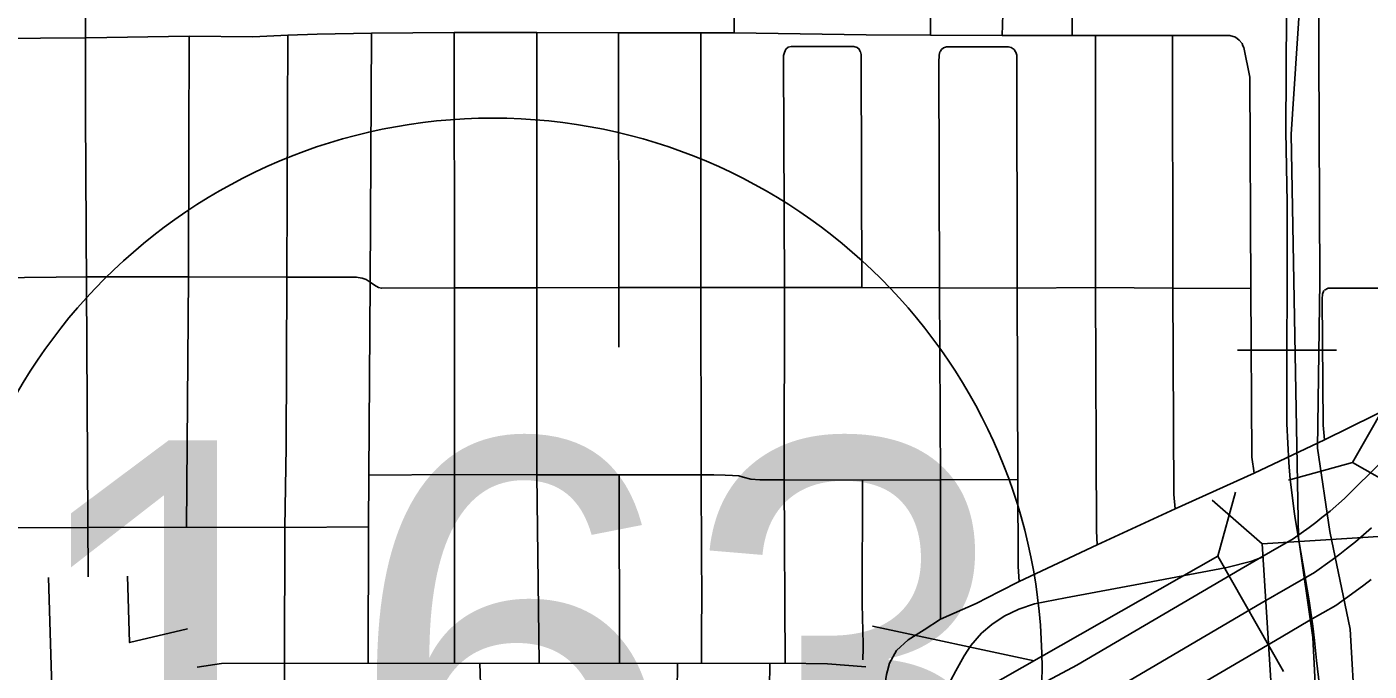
# Model space of a CAD drawing. Extents: x -1403959 to 81668, y -1400582 to 11018.
# Drawn here: x 7282.9 to 7381.4, y 8332.1 to 8379.4 of the extents above; entities that cross this region are included whole.
import ezdxf

# ---------------------------------------------------------------- set-up
doc = ezdxf.new("R2010")
doc.units = 0
for name, color, linetype in [('tdCiAirportTxt', 7, 'Continuous'), ('tdCiCityCartoShort', 7, 'Continuous'), ('tdCiCityStreetTxt', 7, 'Continuous'), ('tdCiSectNmbr', 7, 'Continuous'), ('tdCiSectTwpRng', 7, 'Continuous'), ('tdCoDivCarto', 7, 'Continuous'), ('tdCoPriCL', 7, 'Continuous'), ('tdCoSecRteBand', 7, 'Continuous'), ('tdCoSecRteCL', 7, 'Continuous'), ('tdCoSurfAsphalt', 7, 'Continuous')]:
    doc.layers.add(name, color=color, linetype=linetype)

msp = doc.modelspace()

# ---------------------------------------------------------------- linework, layer by layer
at = {"layer": 'tdCiAirportTxt'}
for points in [[(7356.698, 8330.8), (7359.954, 8332.54), (7372.02, 8339.625), (7374.173, 8340.875), (7375.838, 8341.824), (7377, 8342.654), (7377.511, 8343.027), (7377.952, 8343.377), (7378.554, 8343.853), (7379.61, 8344.788), (7382.438, 8347.585)], [(7362.793, 8327.477), (7374.946, 8334.613), (7377.066, 8335.844), (7378.97, 8336.929), (7380.397, 8337.949), (7381.027, 8338.408), (7381.556, 8338.828)]]:
    msp.add_lwpolyline(points, dxfattribs=at)
at = {"layer": 'tdCiCityCartoShort'}
msp.add_lwpolyline([(7381.591, 8342.64), (7380.414, 8341.599), (7379.751, 8341.075), (7379.266, 8340.69), (7378.695, 8340.273), (7377.401, 8339.348), (7375.616, 8338.331), (7373.479, 8337.091), (7361.37, 8329.98)], dxfattribs=at)
at = {"layer": 'tdCiCityStreetTxt'}
for p, q in [((7380.19, 8347.425), (7390.792, 8366.065)), ((7380.19, 8347.425), (7375.489, 8346.134)), ((7388.66, 8342.607), (7380.19, 8347.425)), ((7370.312, 8340.557), (7371.605, 8345.259)), ((7373.557, 8341.447), (7369.895, 8344.667)), ((7373.557, 8341.447), (7383.281, 8342.071)), ((7374.93, 8320.046), (7373.557, 8341.447)), ((7351.671, 8329.955), (7370.312, 8340.557)), ((7370.312, 8340.557), (7375.13, 8332.086))]:
    msp.add_line(p, q, dxfattribs=at)
at = {"layer": 'tdCiSectNmbr'}
for points in [[(7349.933, 8335.914), (7352.551, 8337.063), (7354.275, 8337.945), (7355.719, 8338.683), (7361.446, 8341.378), (7367.171, 8344.015), (7372.971, 8346.646), (7378.131, 8349.093), (7383.644, 8351.797)], [(7346.193, 8332.703), (7346.713, 8333.633), (7347.564, 8334.405), (7348.746, 8335.145), (7349.933, 8335.914)]]:
    msp.add_lwpolyline(points, dxfattribs=at)
at = {"layer": 'tdCiSectTwpRng'}
for points in [[(7334.797, 8378.975), (7334.795, 8380.521), (7334.786, 8400.095), (7334.801, 8409.307), (7334.8, 8422.231)], [(7349.219, 8378.806), (7349.246, 8390.851), (7349.234, 8402.883), (7349.287, 8409.204), (7349.308, 8415.014)], [(7354.477, 8378.785), (7354.514, 8380.332), (7354.502, 8384.336), (7354.397, 8390.851)], [(7359.616, 8378.785), (7359.545, 8389.543)], [(7247.687, 8378.4), (7250.674, 8378.4), (7257.325, 8378.415), (7266.172, 8378.445), (7273.244, 8378.49), (7280.373, 8378.565), (7280.488, 8378.565), (7287.208, 8378.594)], [(7287.208, 8378.594), (7287.221, 8378.595), (7294.78, 8378.732), (7299.453, 8378.688), (7302.022, 8378.792), (7304.173, 8378.867), (7308.173, 8378.954), (7314.241, 8378.997), (7320.296, 8378.997), (7326.298, 8378.975), (7332.344, 8378.975), (7334.796, 8378.975)], [(7294.757, 8370.891), (7294.78, 8378.732)], [(7301.942, 8361.034), (7302.022, 8378.792)], [(7307.911, 8332.688), (7307.951, 8342.71), (7307.962, 8346.503), (7308.071, 8360.674), (7308.173, 8378.954)], [(7314.255, 8360.239), (7314.241, 8378.997)], [(7320.3, 8360.253), (7320.296, 8378.997)], [(7326.322, 8360.282), (7326.298, 8378.975)], [(7332.355, 8360.282), (7332.344, 8378.975)], [(7334.796, 8378.975), (7344.496, 8378.827), (7349.219, 8378.806)], [(7349.219, 8378.806), (7354.477, 8378.785), (7359.616, 8378.785), (7361.314, 8378.786), (7366.986, 8378.786), (7371.194, 8378.764), (7371.6, 8378.643), (7371.87, 8378.444), (7372.083, 8378.188), (7372.152, 8378.026)], [(7361.446, 8341.378), (7361.385, 8342.415), (7361.318, 8360.278), (7361.314, 8378.786)], [(7367.171, 8344.015), (7367.065, 8345.073), (7366.997, 8360.235), (7366.986, 8378.786)], [(7338.533, 8332.689), (7338.47, 8346.155), (7338.488, 8360.282), (7338.413, 8377.047), (7338.413, 8377.303), (7338.479, 8377.53), (7338.596, 8377.774)], [(7338.596, 8377.774), (7338.763, 8377.91), (7338.981, 8377.976), (7343.568, 8377.976), (7343.824, 8377.891), (7343.971, 8377.777), (7344.026, 8377.653)], [(7344.026, 8377.653), (7344.049, 8377.603)], [(7344.167, 8360.267), (7344.127, 8377.123), (7344.108, 8377.369), (7344.061, 8377.578), (7344.049, 8377.603)], [(7349.873, 8360.25), (7349.83, 8376.812), (7349.849, 8377.324), (7349.905, 8377.571), (7349.916, 8377.588)], [(7349.916, 8377.588), (7349.943, 8377.632)], [(7349.943, 8377.632), (7350.014, 8377.746)], [(7350.014, 8377.746), (7350.171, 8377.874), (7350.379, 8377.95), (7354.928, 8377.95), (7355.127, 8377.893), (7355.345, 8377.746)], [(7355.345, 8377.746), (7355.453, 8377.58)], [(7355.719, 8338.683), (7355.636, 8339.794), (7355.621, 8346.167), (7355.568, 8360.235), (7355.544, 8377.324), (7355.478, 8377.542), (7355.453, 8377.58)], [(7372.971, 8346.646), (7372.806, 8347.812), (7372.721, 8360.193), (7372.651, 8375.727), (7372.211, 8377.889), (7372.152, 8378.026)], [(7294.581, 8342.674), (7294.723, 8361.049), (7294.757, 8370.891)], [(7247.745, 8360.827), (7257.187, 8360.872), (7266.048, 8360.947), (7273.104, 8360.962), (7280.313, 8360.992), (7280.355, 8360.993), (7287.309, 8361.052), (7287.342, 8361.052), (7294.723, 8361.049), (7301.942, 8361.034), (7307.038, 8361.044), (7307.483, 8360.958), (7307.768, 8360.854), (7308.071, 8360.674), (7308.374, 8360.446), (7308.668, 8360.276), (7308.895, 8360.224), (7314.255, 8360.239), (7320.3, 8360.253), (7326.322, 8360.282), (7332.355, 8360.282), (7338.488, 8360.282), (7344.167, 8360.267), (7349.873, 8360.25)], [(7301.765, 8332.651), (7301.81, 8342.653), (7301.887, 8348.574), (7301.942, 8361.034)], [(7314.265, 8332.689), (7314.261, 8346.535), (7314.255, 8360.239)], [(7320.476, 8332.689), (7320.3, 8346.508), (7320.3, 8360.253)], [(7326.331, 8355.882), (7326.322, 8360.282)], [(7332.402, 8332.689), (7332.4, 8335.638), (7332.417, 8336.98), (7332.375, 8345.695), (7332.375, 8346.511), (7332.375, 8347.247), (7332.355, 8360.282)], [(7349.873, 8360.25), (7355.568, 8360.235), (7361.318, 8360.278), (7366.997, 8360.235), (7372.721, 8360.193)], [(7349.933, 8335.914), (7349.931, 8346.155), (7349.873, 8360.25)], [(7378.131, 8349.093), (7378.03, 8350.172), (7377.967, 8359.431), (7377.996, 8359.777), (7378.1, 8360.052)], [(7378.132, 8360.071), (7378.394, 8360.227), (7383.818, 8360.228)], [(7307.962, 8346.503), (7314.261, 8346.535), (7320.3, 8346.508), (7326.35, 8346.508), (7331.515, 8346.516), (7332.375, 8346.511), (7333.291, 8346.521), (7334.123, 8346.504), (7334.68, 8346.479), (7335.125, 8346.442), (7335.46, 8346.343), (7336.016, 8346.207), (7336.672, 8346.145), (7338.47, 8346.155)], [(7326.385, 8332.689), (7326.35, 8346.508)], [(7338.47, 8346.155), (7344.215, 8346.136), (7349.931, 8346.155), (7355.621, 8346.167)], [(7344.236, 8332.943), (7344.264, 8333.782), (7344.27, 8334.088), (7344.196, 8337.022), (7344.215, 8346.136)], [(7257.042, 8342.544), (7265.881, 8342.523), (7272.998, 8342.607), (7280.19, 8342.633), (7280.214, 8342.633), (7287.319, 8342.652), (7287.322, 8342.652)], [(7287.322, 8342.652), (7294.581, 8342.674), (7301.81, 8342.653)], [(7301.81, 8342.653), (7307.951, 8342.71)], [(7302.105, 8328.912), (7301.887, 8329.846), (7301.785, 8330.741), (7301.765, 8332.651), (7301.765, 8332.651)], [(7317.436, 8325.457), (7316.487, 8328.87), (7316.203, 8330.395), (7316.126, 8332.689)], [(7330.689, 8329.723), (7330.641, 8330.125), (7330.616, 8330.527), (7330.635, 8332.689)], [(7339.112, 8323.723), (7337.576, 8329.518), (7337.43, 8330.299), (7337.394, 8330.823), (7337.412, 8332.689)], [(7344.978, 8325.364), (7345.973, 8331.868), (7346.041, 8332.127)], [(7346.041, 8332.127), (7346.193, 8332.703)]]:
    msp.add_lwpolyline(points, dxfattribs=at)
at = {"layer": 'tdCoDivCarto'}
for points in [[(7284.701, 8330.895), (7284.451, 8338.981)], [(7294.65, 8335.221), (7290.403, 8334.202), (7290.253, 8339.083)], [(7344.956, 8335.419), (7356.811, 8332.876)]]:
    msp.add_lwpolyline(points, dxfattribs=at)
at = {"layer": 'tdCoPriCL'}
msp.add_lwpolyline([(7373.635, 8340.495), (7372.806, 8340.185), (7370.975, 8339.718), (7365.013, 8338.602), (7359.118, 8337.487), (7356.853, 8337.037), (7355.687, 8336.654), (7354.605, 8336.155), (7353.706, 8335.538), (7352.956, 8334.906), (7352.157, 8333.99), (7351.691, 8333.224), (7351.058, 8332.125), (7350.693, 8331.435), (7350.643, 8331.05)], dxfattribs=at)
at = {"layer": 'tdCoSecRteBand'}
for p, q in [((7376.225, 8341.915), (7375.693, 8371.537)), ((7379.007, 8355.663), (7371.752, 8355.663)), ((7380.025, 8335.185), (7378.517, 8342.366)), ((7377.274, 8334.583), (7376.225, 8341.915))]:
    msp.add_line(p, q, dxfattribs=at)
for points in [[(7378.517, 8342.366), (7377.617, 8348.476), (7377.802, 8360.69), (7377.226, 8489.097), (7378.763, 8492.757), (7379.974, 8506.184), (7379.48, 8522.215), (7378.654, 8531.635), (7376.836, 8541.056), (7371.746, 8553.543), (7367.796, 8561.036), (7366.739, 8565.619), (7366.011, 8579.209)], [(7375.693, 8371.537), (7376.329, 8381.154), (7375.286, 8448.489)], [(7377.763, 8331.051), (7377.56, 8332.877), (7377.398, 8334.354), (7377.281, 8335.413), (7377.002, 8337.264), (7376.394, 8340.839), (7375.992, 8343.319), (7375.937, 8343.653), (7375.608, 8346.189), (7375.506, 8347.432), (7375.38, 8350.272), (7375.38, 8350.525), (7375.38, 8356.332), (7375.388, 8359.603), (7375.405, 8366.525), (7375.304, 8371.723), (7375.354, 8380.522)], [(7377.763, 8331.051), (7377.56, 8332.877), (7377.398, 8334.354), (7377.281, 8335.413), (7377.002, 8337.264), (7376.394, 8340.839), (7375.992, 8343.319), (7375.937, 8343.653), (7375.608, 8346.189), (7375.506, 8347.432), (7375.38, 8350.272), (7375.38, 8350.525), (7375.38, 8356.332), (7375.388, 8359.603), (7375.405, 8366.525), (7375.304, 8371.723), (7375.354, 8380.522)], [(7380.179, 8278.387), (7380.878, 8311.212), (7380.755, 8322.358), (7380.025, 8335.185)], [(7378.053, 8282.515), (7378.362, 8284.194), (7378.077, 8291.829), (7378.726, 8306.18), (7377.274, 8334.583)]]:
    msp.add_lwpolyline(points, dxfattribs=at)
at = {"layer": 'tdCoSecRteCL'}
for points in [[(7287.352, 8339.032), (7287.169, 8373.018), (7287.168, 8409.016), (7287.146, 8421.216)], [(7295.368, 8332.409), (7297.151, 8332.676), (7338.5, 8332.69), (7341.646, 8332.651), (7344.467, 8332.433)]]:
    msp.add_lwpolyline(points, dxfattribs=at)
at = {"layer": 'tdCoSurfAsphalt'}
msp.add_circle((7317.071, 8332.384), 40.327, dxfattribs=at)

# ---------------------------------------------------------------- texts
msp.add_text('163', height=32.8875, dxfattribs=at).set_placement((7281.874, 8316.155))

doc.saveas('drawing.dxf')
